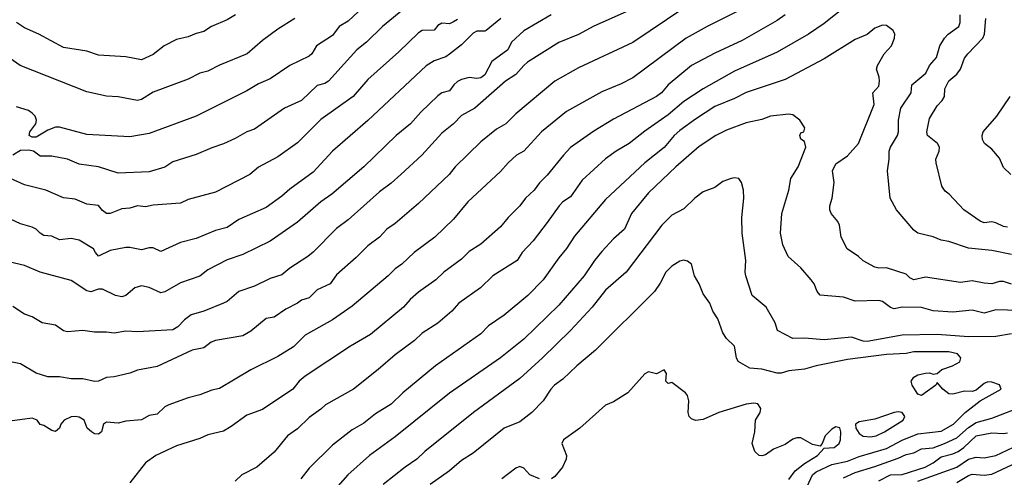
# Model space of a CAD drawing. Header units: metres. Extents: x -46681 to -43747, y -240911 to -237677.
# Tile 926 of 1056: x -44841 to -44715, y -238720 to -238661. Entities that reach past the tile are written whole.
import ezdxf

# ---------------------------------------------------------------- set-up
doc = ezdxf.new("R2010")
doc.units = ezdxf.units.M
doc.layers.add('CONTOUR_INDEX', color=1, linetype='Continuous')
doc.layers.add('CONTOUR_INTER', color=3, linetype='Continuous')

msp = doc.modelspace()

# ---------------------------------------------------------------- linework, layer by layer
at = {"layer": 'CONTOUR_INDEX'}
for points, elevation in [([(-44734.1, -238658.85), (-44737.6, -238661.66), (-44739.61, -238663.02), (-44743.6, -238665.32), (-44749.1, -238667.77), (-44753.1, -238670.02), (-44755.6, -238671.64), (-44757.6, -238673.37), (-44760.6, -238675.43), (-44762.6, -238677.02), (-44764.27, -238678.02), (-44765.6, -238678.99), (-44768.6, -238681.74), (-44770.1, -238683.87), (-44771.08, -238684.52), (-44771.56, -238685.02), (-44773.1, -238687.18), (-44774.91, -238689.52), (-44776.29, -238691.02), (-44776.95, -238692.02), (-44780.07, -238694.02), (-44781.65, -238695.52), (-44784.4, -238697.52), (-44785.32, -238698.52), (-44787.1, -238700.06), (-44789.1, -238701.33), (-44790.1, -238702.3), (-44792.6, -238704.13), (-44794.74, -238706.02), (-44797.94, -238708.52), (-44801.52, -238710.52), (-44802.1, -238711.09), (-44803.6, -238712.18), (-44805.1, -238713.63), (-44806.38, -238714.52), (-44808.1, -238716.62), (-44810.32, -238718.52), (-44812.23, -238719.52), (-44813.1, -238720.31)], 75), ([(-44772.6, -238660.55), (-44776.1, -238662.57), (-44777.67, -238664.02), (-44778.15, -238665.02), (-44780.21, -238666.52), (-44781.1, -238668.23), (-44781.6, -238668.59), (-44782.1, -238668.69), (-44783.1, -238668.57), (-44784.1, -238668.81), (-44784.6, -238669.06), (-44785.08, -238669.52), (-44785.6, -238670.29), (-44786.6, -238670.53), (-44787.1, -238670.92), (-44789.31, -238673.02), (-44790.63, -238674.52), (-44792.47, -238676.02), (-44796.6, -238680.03), (-44800.7, -238683.52), (-44802.11, -238684.52), (-44805.1, -238687.13), (-44808.6, -238689.55), (-44812.1, -238691.25), (-44814.1, -238691.94), (-44816.6, -238693.24), (-44817.6, -238694.04), (-44820.1, -238694.91), (-44822.1, -238696.07), (-44822.6, -238696.17), (-44824.1, -238695.49), (-44825.1, -238695.28), (-44825.93, -238695.52), (-44827.1, -238696.5), (-44827.6, -238696.69), (-44828.44, -238696.52), (-44830.1, -238695.73), (-44830.6, -238695.69), (-44831.6, -238696.05), (-44832.1, -238695.93), (-44834.1, -238694.6), (-44838.1, -238693.52), (-44840.1, -238692.68), (-44842.1, -238692.22)], 80), ([(-44713.6, -238691.25), (-44716.1, -238690.77), (-44719.1, -238690.46), (-44721.6, -238689.6), (-44722.6, -238689.44), (-44723.6, -238689), (-44725.6, -238688.52), (-44726.1, -238688.15), (-44728.31, -238685.52), (-44729.12, -238684.02), (-44729.49, -238680.52), (-44729.24, -238679.02), (-44729.28, -238678.02), (-44729.11, -238677.52), (-44728.18, -238676.02), (-44728.05, -238675.52), (-44728.06, -238674.02), (-44727.76, -238672.52), (-44726.46, -238670.52), (-44726.34, -238669.52), (-44724.58, -238668.02), (-44724.1, -238667.02), (-44723.21, -238666.02), (-44722.76, -238664.52), (-44722.16, -238663.52), (-44721.68, -238663.02), (-44720.31, -238662.02), (-44720.14, -238661.52), (-44720.16, -238660.52)], 75), ([(-44805.44, -238661.02), (-44807.6, -238662.36), (-44809.6, -238663.82), (-44811.57, -238665.52), (-44815.1, -238666.97), (-44816.6, -238667.74), (-44817.6, -238668.02), (-44819.1, -238668.77), (-44823.6, -238670.44), (-44825.1, -238671.4), (-44825.6, -238671.5), (-44828.1, -238671.06), (-44829.6, -238670.96), (-44832.1, -238670.42), (-44840.67, -238667.02), (-44843.1, -238665.32)], 85), ([(-44742.1, -238720.13), (-44741.29, -238719.02), (-44740.1, -238718.07), (-44738.43, -238717.02), (-44737.6, -238716.11), (-44736.3, -238716.02), (-44735.66, -238715.52), (-44735.51, -238715.02), (-44735.47, -238714.02), (-44735.6, -238713.51), (-44736.1, -238713.38), (-44736.6, -238713.64), (-44737.46, -238714.52), (-44737.84, -238715.52), (-44738.1, -238715.83), (-44739.1, -238715.61), (-44740.6, -238714.77), (-44741.1, -238714.77), (-44741.6, -238714.94), (-44742.6, -238715.62), (-44744.1, -238716.22), (-44745.1, -238716.97), (-44745.6, -238717.09), (-44745.91, -238717.02), (-44746.48, -238716.52), (-44746.81, -238715.52), (-44746.5, -238714.02), (-44746.41, -238712.52), (-44745.78, -238711.52), (-44745.71, -238711.02), (-44746.1, -238710.42), (-44746.6, -238710.31), (-44747.6, -238710.45), (-44751.1, -238711.52), (-44753.1, -238712.42), (-44754.1, -238712.56), (-44754.6, -238712.35), (-44754.88, -238712.02), (-44755.02, -238711.52), (-44754.95, -238710.02), (-44755.1, -238709.35), (-44755.35, -238709.02), (-44757.1, -238707.69), (-44757.6, -238707.81), (-44757.89, -238707.52), (-44757.8, -238706.52), (-44758.1, -238706.07), (-44759.1, -238706.55), (-44760.1, -238706.29), (-44760.6, -238706.56), (-44762.76, -238709.02), (-44764.6, -238710.17), (-44765.6, -238710.59), (-44768.89, -238713.52), (-44770.99, -238715.02), (-44771.22, -238715.52), (-44770.63, -238717.02), (-44770.66, -238717.52), (-44771.13, -238718.52), (-44772.1, -238719.75), (-44772.56, -238720.02)], 70), ([(-44728.6, -238711.51), (-44731.1, -238712.37), (-44733.1, -238712.72), (-44733.58, -238713.02), (-44733.55, -238713.52), (-44733.1, -238714.2), (-44732.6, -238714.57), (-44731.6, -238714.65), (-44730.92, -238714.52), (-44729.87, -238714.02), (-44727.46, -238712.52), (-44727.24, -238712.02), (-44727.6, -238711.54), (-44728.1, -238711.44), (-44728.6, -238711.51)], 70), ([(-44720.6, -238720.52), (-44719.1, -238719.62), (-44718.6, -238719.43), (-44717.1, -238719.55), (-44716.1, -238719.41), (-44711.6, -238717.34)], 75), ([(-44774.1, -238720.03), (-44775.33, -238719.52), (-44776.1, -238718.66), (-44776.6, -238718.45), (-44777.1, -238718.68), (-44778.9, -238720.02)], 70)]:
    msp.add_lwpolyline(points, dxfattribs=dict(at, elevation=elevation))
at = {"layer": 'CONTOUR_INTER'}
for points, elevation in [([(-44746.6, -238659.05), (-44752.6, -238662.01), (-44755.27, -238663.52), (-44762.1, -238668.62), (-44763.6, -238669.38), (-44766.1, -238670.4), (-44770.6, -238672.91), (-44773.84, -238675.52), (-44776.1, -238678.01), (-44777.01, -238678.52), (-44778.11, -238679.52), (-44779.1, -238680.61), (-44783.26, -238684.52), (-44785.1, -238686.75), (-44787.49, -238689.02), (-44790.16, -238691.02), (-44791.72, -238692.52), (-44792.6, -238693.11), (-44793.47, -238694.02), (-44798.1, -238697.91), (-44800.6, -238699.66), (-44804.1, -238701.61), (-44805.6, -238703.09), (-44807.6, -238704.36), (-44811.1, -238706.06), (-44815.1, -238708.45), (-44816.1, -238708.66), (-44817.6, -238709.26), (-44819.1, -238709.63), (-44821.6, -238710.52), (-44822.1, -238710.8), (-44823.1, -238711.75), (-44824.1, -238711.92), (-44825.1, -238712.48), (-44827.1, -238712.65), (-44828.1, -238712.88), (-44829.6, -238712.77), (-44829.97, -238713.02), (-44830.23, -238714.02), (-44830.6, -238714.3), (-44831.1, -238714.25), (-44831.49, -238714.02), (-44832.08, -238713.52), (-44832.43, -238712.52), (-44833.1, -238712.12), (-44833.6, -238712.02), (-44834.1, -238712.07), (-44835.01, -238712.52), (-44835.42, -238713.02), (-44835.6, -238713.52), (-44836.1, -238713.97), (-44836.6, -238713.84), (-44837.6, -238713.18), (-44838.1, -238713.05), (-44838.46, -238712.52), (-44839.1, -238712.24), (-44842.6, -238712.71)], 77), ([(-44755.6, -238659.69), (-44762.1, -238664.07), (-44769.1, -238667.33), (-44772.1, -238669.02), (-44777.1, -238673.21), (-44778.39, -238674.52), (-44779.6, -238675.2), (-44781.6, -238676.81), (-44784.91, -238680.02), (-44785.65, -238681.02), (-44789.6, -238684.74), (-44792.6, -238687.3), (-44793.65, -238688.02), (-44794.6, -238689.05), (-44796.1, -238690.14), (-44797.6, -238691.66), (-44800.1, -238693.86), (-44800.93, -238695.02), (-44802.6, -238695.81), (-44803.6, -238696.82), (-44804.6, -238697.13), (-44805.1, -238697.52), (-44806.6, -238698.27), (-44808.1, -238699.31), (-44809.1, -238699.49), (-44811.1, -238701.08), (-44812.1, -238701.71), (-44815.6, -238702.3), (-44816.16, -238702.52), (-44817.1, -238703.22), (-44818.6, -238703.51), (-44823.1, -238705.62), (-44825.6, -238706.11), (-44826.6, -238706.47), (-44828.6, -238706.94), (-44829.6, -238707.03), (-44830.6, -238707.5), (-44831.1, -238707.55), (-44832.6, -238707.19), (-44834.1, -238707.21), (-44835.6, -238706.96), (-44837.1, -238706.94), (-44838.6, -238706.5), (-44840.6, -238705.3), (-44842.1, -238704.98)], 78), ([(-44791.13, -238659.52), (-44794.22, -238662.02), (-44796.25, -238664.02), (-44797.5, -238665.02), (-44801.13, -238669.02), (-44801.6, -238669.32), (-44802.6, -238669.59), (-44804.6, -238671.51), (-44806.78, -238672.52), (-44810.6, -238675.21), (-44811.6, -238675.54), (-44813.1, -238676.41), (-44814.6, -238677.09), (-44816.1, -238677.58), (-44818.1, -238678.45), (-44821.1, -238679.38), (-44822.1, -238680.07), (-44824.1, -238680.65), (-44828.1, -238680.85), (-44830.6, -238680.01), (-44833.1, -238679.67), (-44834.6, -238679.06), (-44836.6, -238678.66), (-44838.1, -238678.65), (-44838.95, -238678.02), (-44839.6, -238677.87), (-44840.6, -238677.94), (-44841.6, -238678.51)], 83), ([(-44762.6, -238659.98), (-44767.1, -238661.99), (-44769.1, -238663.06), (-44771.6, -238664.08), (-44775.6, -238666.62), (-44776.1, -238667.02), (-44777.1, -238668.18), (-44778.45, -238669.02), (-44782.38, -238672.52), (-44784.1, -238673.44), (-44785.09, -238674.52), (-44786.6, -238675.71), (-44789.18, -238678.52), (-44791.84, -238681.02), (-44793.1, -238682.13), (-44794.6, -238683.21), (-44798.6, -238686.82), (-44800.1, -238687.92), (-44803.1, -238690.98), (-44803.79, -238691.52), (-44806.1, -238693.02), (-44807.1, -238693.87), (-44808.6, -238694.33), (-44810.6, -238695.33), (-44812.6, -238696.02), (-44814.1, -238697.28), (-44814.6, -238697.51), (-44817.1, -238698.51), (-44818.74, -238699.02), (-44819.6, -238699.62), (-44820.42, -238700.52), (-44821.1, -238700.92), (-44825.6, -238701.2), (-44827.1, -238701.08), (-44828.6, -238701.37), (-44829.6, -238701.23), (-44831.1, -238701.23), (-44832.6, -238701), (-44834.6, -238701.16), (-44835.1, -238701.07), (-44836.1, -238700.33), (-44837.85, -238700.02), (-44839.1, -238699.25), (-44840.1, -238698.91), (-44841.6, -238697.92)], 79), ([(-44796.64, -238659.52), (-44798.6, -238661.35), (-44799.75, -238662.02), (-44800.6, -238663.19), (-44802.67, -238664.52), (-44803.25, -238665.52), (-44803.6, -238665.83), (-44806.1, -238667.03), (-44808.6, -238668.73), (-44810.1, -238669.36), (-44811.6, -238670.28), (-44818.1, -238673.54), (-44824.1, -238675.75), (-44826.6, -238676.17), (-44832.1, -238675.86), (-44835.6, -238674.93), (-44836.1, -238674.92), (-44837.1, -238675.31), (-44838.6, -238676.23), (-44839.1, -238676.22), (-44839.48, -238676.02), (-44839.4, -238675.52), (-44838.66, -238674.52), (-44838.55, -238674.02), (-44838.72, -238673.52), (-44839.1, -238673.14), (-44839.6, -238672.8), (-44841.1, -238672.31)], 84), ([(-44813.05, -238660.52), (-44814.1, -238661.16), (-44816.11, -238662.02), (-44817.1, -238662.66), (-44818.1, -238662.91), (-44819.1, -238663.36), (-44820.6, -238663.71), (-44822.21, -238664.52), (-44823.6, -238665.6), (-44825.1, -238666.29), (-44827.1, -238665.93), (-44830.6, -238665.72), (-44832.1, -238665.21), (-44835.1, -238664.73), (-44838.26, -238663.02), (-44840.1, -238662.2), (-44841.1, -238661.53)], 86), ([(-44742.6, -238660.52), (-44743.6, -238661.26), (-44748.1, -238663.83), (-44751.6, -238665.46), (-44754.6, -238667.04), (-44757.6, -238669.52), (-44758.46, -238670.52), (-44759.1, -238671.02), (-44764.6, -238673.9), (-44767.1, -238675.44), (-44770.1, -238677.56), (-44771.02, -238678.52), (-44773.1, -238681.11), (-44774.1, -238682.06), (-44774.76, -238683.02), (-44775.86, -238684.02), (-44776.6, -238685.02), (-44778.1, -238686.5), (-44779.1, -238687.73), (-44781.6, -238689.95), (-44783.1, -238690.89), (-44784.1, -238691.86), (-44786.34, -238693.52), (-44787.39, -238694.52), (-44789.6, -238696.1), (-44790.65, -238697.02), (-44791.52, -238698.02), (-44795.74, -238701.52), (-44798.3, -238703.02), (-44804.1, -238706.88), (-44804.87, -238707.52), (-44805.7, -238708.52), (-44809.6, -238711.14), (-44811.6, -238711.88), (-44813.6, -238713.33), (-44814.6, -238713.91), (-44816.6, -238714.39), (-44817.6, -238714.84), (-44820.6, -238715.79), (-44823.24, -238717.02), (-44824.6, -238717.96), (-44826.6, -238720.54)], 76), ([(-44779.05, -238661.02), (-44780.91, -238662.52), (-44781.1, -238662.62), (-44782.1, -238662.63), (-44782.6, -238662.87), (-44784.1, -238664.36), (-44785.6, -238665.57), (-44786.1, -238665.92), (-44787.6, -238666.44), (-44788.6, -238667.05), (-44796.1, -238674.07), (-44800.6, -238678), (-44803.1, -238680.71), (-44806.1, -238682.87), (-44807.1, -238683.79), (-44809.1, -238685.23), (-44812.6, -238686.77), (-44814.1, -238687.8), (-44815.6, -238688.17), (-44818.1, -238689.21), (-44820.1, -238689.71), (-44822.6, -238690.89), (-44823.6, -238690.43), (-44824.1, -238690.41), (-44825.1, -238690.68), (-44826.6, -238690.35), (-44827.1, -238690.36), (-44829.1, -238690.73), (-44830.6, -238691.48), (-44831, -238691.02), (-44831.23, -238690.52), (-44833.1, -238689.43), (-44834.1, -238689.22), (-44835.6, -238689.37), (-44836.6, -238688.91), (-44837.6, -238688.84), (-44838.1, -238688.54), (-44838.6, -238688.01), (-44839.1, -238687.76), (-44840.6, -238687.35), (-44843.1, -238686.19)], 81), ([(-44784.6, -238661.12), (-44785.1, -238661.45), (-44785.6, -238661.68), (-44786.6, -238661.59), (-44787.1, -238661.9), (-44787.6, -238662.5), (-44789.1, -238662.52), (-44789.6, -238662.84), (-44792.1, -238665.26), (-44796.1, -238668.83), (-44797.97, -238671.02), (-44802.1, -238673.97), (-44805.1, -238676.96), (-44807.6, -238678.74), (-44810.1, -238680.08), (-44811.23, -238681.02), (-44815.6, -238683.27), (-44819.1, -238684.22), (-44820.1, -238684.68), (-44823.6, -238684.94), (-44824.6, -238685.14), (-44825.6, -238685.01), (-44826.6, -238685.31), (-44827.6, -238685.41), (-44829.1, -238686.01), (-44829.6, -238686.02), (-44830.1, -238685.64), (-44830.6, -238685), (-44832.1, -238684.79), (-44833.6, -238684.18), (-44835.1, -238684.01), (-44837.35, -238683.02), (-44840.1, -238682.34), (-44841.9, -238681.52)], 82), ([(-44713.6, -238695.06), (-44714.6, -238694.73), (-44715.1, -238694.71), (-44716.1, -238695.01), (-44717.1, -238694.96), (-44718.6, -238694.65), (-44720.1, -238694.85), (-44724.6, -238694.19), (-44726.1, -238694.51), (-44726.6, -238694.24), (-44727.1, -238693.77), (-44729.6, -238692.98), (-44730.6, -238693.03), (-44731.1, -238692.89), (-44732.6, -238692.07), (-44733.18, -238691.52), (-44734.66, -238690.52), (-44735.42, -238689.02), (-44735.62, -238687.52), (-44735.82, -238687.02), (-44736.68, -238686.02), (-44736.87, -238685.52), (-44736.87, -238685.02), (-44736.55, -238684.02), (-44736.32, -238682.02), (-44736.51, -238680.52), (-44736.1, -238679.64), (-44734.6, -238678.62), (-44733.2, -238677.02), (-44731.2, -238672.02), (-44731.37, -238670.52), (-44730.6, -238669.66), (-44730.52, -238669.02), (-44730.56, -238668.52), (-44730.89, -238667.52), (-44730.77, -238667.02), (-44729.89, -238665.52), (-44728.96, -238664.52), (-44728.58, -238663.52), (-44728.54, -238663.02), (-44728.75, -238662.52), (-44729.6, -238661.88), (-44730.1, -238661.85), (-44731.1, -238662.26), (-44732.1, -238663.05), (-44733.6, -238663.69), (-44737.6, -238666.19), (-44742.6, -238668.83), (-44747.6, -238670.49), (-44749.1, -238671.27), (-44751.6, -238672.3), (-44754.1, -238673.89), (-44756.1, -238675.38), (-44756.8, -238676.02), (-44758.1, -238677.55), (-44760.59, -238679.52), (-44765.6, -238684.21), (-44769.6, -238688.9), (-44770.6, -238690.5), (-44771.6, -238691.69), (-44773.59, -238694.52), (-44775.59, -238696.52), (-44778.6, -238699.04), (-44780.6, -238700.42), (-44781.6, -238701.45), (-44787.4, -238705.52), (-44791.58, -238709.02), (-44793.1, -238710.46), (-44795.1, -238711.69), (-44796.6, -238712.9), (-44798.1, -238713.75), (-44800.6, -238715.71), (-44803.6, -238718.66), (-44804.67, -238720.02)], 74), ([(-44714.1, -238687.78), (-44714.6, -238687.68), (-44715.6, -238687.2), (-44716.1, -238687.09), (-44717.1, -238687.22), (-44717.6, -238686.99), (-44719.68, -238685.52), (-44721.59, -238683.52), (-44722.1, -238683.15), (-44722.53, -238682.52), (-44723.25, -238679.52), (-44723.26, -238679.02), (-44722.86, -238678.02), (-44722.8, -238677.52), (-44723.07, -238677.02), (-44724.35, -238676.02), (-44724.44, -238675.52), (-44724.1, -238673.84), (-44723.1, -238672.19), (-44722.46, -238671.52), (-44722.17, -238671.02), (-44722.11, -238670.02), (-44721.6, -238668.99), (-44720.6, -238668.14), (-44720.13, -238667.52), (-44719.6, -238666.08), (-44719.19, -238665.52), (-44717.24, -238663.52), (-44717.04, -238663.02), (-44716.85, -238661.02)], 76), ([(-44713.65, -238681.02), (-44714.6, -238680.09), (-44715.1, -238678.89), (-44716.1, -238677.74), (-44717.02, -238677.02), (-44717.29, -238676.52), (-44717.34, -238676.02), (-44717.19, -238675.52), (-44715.44, -238673.52), (-44713.75, -238671.02)], 77), ([(-44712.6, -238698.45), (-44715.6, -238698.35), (-44717.1, -238698.79), (-44718.6, -238698.4), (-44721.1, -238698.66), (-44723.6, -238698.49), (-44725.1, -238698.06), (-44727.6, -238698), (-44728.6, -238698.25), (-44729.1, -238698.05), (-44730.1, -238697.31), (-44730.6, -238697.15), (-44733.6, -238697.24), (-44735.1, -238696.74), (-44738.1, -238696.48), (-44738.51, -238696.02), (-44738.87, -238695.02), (-44739.27, -238694.52), (-44740.6, -238692.97), (-44742.19, -238691.52), (-44742.87, -238690.02), (-44743.21, -238688.52), (-44743.01, -238686.02), (-44742.13, -238683.02), (-44741.86, -238681.52), (-44740.94, -238680.02), (-44739.95, -238677.52), (-44740.1, -238676.76), (-44740.6, -238676.46), (-44740.7, -238676.02), (-44740.6, -238675.68), (-44740.18, -238675.52), (-44740.07, -238675.02), (-44740.72, -238674.02), (-44741.6, -238673.37), (-44742.1, -238673.28), (-44744.49, -238673.52), (-44745.6, -238673.97), (-44747.6, -238674.39), (-44750.1, -238675.33), (-44751.46, -238676.02), (-44753.6, -238677.43), (-44756.6, -238680.03), (-44760.1, -238683.36), (-44762.28, -238686.02), (-44763.17, -238688.02), (-44764.6, -238689.25), (-44766.1, -238690.86), (-44767.03, -238692.02), (-44768.36, -238694.02), (-44771.6, -238697.78), (-44776.1, -238702.13), (-44779.1, -238704.52), (-44785.6, -238709.05), (-44792.6, -238714.64), (-44795.88, -238717.02), (-44798.64, -238719.52), (-44800.85, -238722.02)], 73), ([(-44713.6, -238701.45), (-44715.6, -238701.77), (-44719.1, -238701.84), (-44723.1, -238701.52), (-44727.6, -238701.59), (-44732.1, -238702.4), (-44732.6, -238702.37), (-44734.1, -238701.87), (-44737.6, -238702.2), (-44740.1, -238702.01), (-44741.6, -238702.04), (-44743.56, -238701.02), (-44743.87, -238700.02), (-44745.01, -238698.02), (-44746.81, -238696.52), (-44747.65, -238694.02), (-44747.7, -238693.52), (-44747.64, -238692.02), (-44748.1, -238688.52), (-44748.14, -238686.52), (-44747.91, -238684.02), (-44747.94, -238683.02), (-44748.18, -238682.02), (-44748.54, -238681.52), (-44749.1, -238681.42), (-44749.51, -238681.52), (-44750.6, -238681.92), (-44751.6, -238682.68), (-44753.1, -238683.22), (-44754.19, -238684.02), (-44755.6, -238685.4), (-44757.1, -238686.24), (-44758.39, -238687.52), (-44762.98, -238693.52), (-44765.6, -238695.83), (-44767.35, -238698.02), (-44770.1, -238700.99), (-44773.68, -238704.52), (-44776.6, -238707.16), (-44782.54, -238711.52), (-44788.8, -238716.52), (-44789.82, -238717.52), (-44791.29, -238718.52), (-44794.1, -238720.74)], 72), ([(-44739.75, -238721.02), (-44739.1, -238719.52), (-44738.6, -238719.13), (-44736.6, -238718.21), (-44734.6, -238717.75), (-44733.1, -238717.18), (-44729.6, -238716.15), (-44727.6, -238715.06), (-44725.6, -238714.27), (-44722.6, -238713.93), (-44721.02, -238713.02), (-44719.52, -238711.52), (-44717.6, -238710.04), (-44714.91, -238708.52), (-44715.1, -238707.98), (-44716.1, -238707.62), (-44716.6, -238707.61), (-44717.1, -238707.79), (-44718.1, -238708.65), (-44718.6, -238708.84), (-44719.6, -238708.8), (-44721.1, -238709.17), (-44721.6, -238709.13), (-44722.37, -238708.52), (-44723.1, -238707.68), (-44723.27, -238708.02), (-44725.1, -238709.35), (-44725.6, -238709.19), (-44726.31, -238708.02), (-44726.43, -238707.52), (-44726.1, -238706.99), (-44725.6, -238706.69), (-44724.6, -238706.47), (-44724.1, -238706.44), (-44723.6, -238706.59), (-44723.1, -238706.51), (-44722.51, -238706.02), (-44721.13, -238705.52), (-44720.21, -238705.02), (-44720.08, -238704.52), (-44720.48, -238704.02), (-44721.6, -238703.74), (-44726.1, -238703.75), (-44727.1, -238703.94), (-44729.6, -238704.09), (-44734.6, -238704.71), (-44738.6, -238705.52), (-44740.1, -238705.96), (-44742.1, -238706.19), (-44743.1, -238706.5), (-44743.6, -238706.48), (-44745.6, -238705.98), (-44747.1, -238705.86), (-44748.6, -238705), (-44748.84, -238704.52), (-44749.08, -238703.02), (-44750.1, -238702.02), (-44750.6, -238701.32), (-44751.24, -238699.52), (-44751.86, -238698.52), (-44752.23, -238697.52), (-44753.1, -238696.31), (-44753.61, -238695.02), (-44754.22, -238694.02), (-44754.61, -238692.52), (-44755.1, -238692.11), (-44755.6, -238692.01), (-44756.1, -238692.12), (-44757.1, -238692.75), (-44757.88, -238693.52), (-44758.6, -238694.94), (-44759.35, -238696.02), (-44766.9, -238703.52), (-44769.31, -238705.52), (-44771.1, -238707.27), (-44772.14, -238708.02), (-44772.62, -238708.52), (-44773.61, -238710.02), (-44775.06, -238711.52), (-44776.6, -238712.7), (-44778.6, -238713.54), (-44782.6, -238716.74), (-44784.1, -238717.66), (-44785.6, -238719.01), (-44788.1, -238720.74)], 71), ([(-44735.1, -238719.89), (-44733.6, -238719.2), (-44731.1, -238718.46), (-44728.1, -238717.39), (-44727.1, -238716.89), (-44726.1, -238716.7), (-44725.1, -238716.2), (-44723.6, -238716.07), (-44722.17, -238715.52), (-44720.6, -238714.78), (-44719.1, -238713.45), (-44718.1, -238712.82), (-44716.1, -238712.27), (-44713.1, -238711.09)], 72), ([(-44730.6, -238720.28), (-44729.1, -238719.52), (-44727.6, -238719.48), (-44724.63, -238718.52), (-44723.6, -238717.97), (-44722.6, -238717.21), (-44721.1, -238716.82), (-44720.41, -238716.52), (-44719.67, -238716.02), (-44718.1, -238714.5), (-44716.1, -238714.15), (-44714.6, -238714.23), (-44714.1, -238714.14)], 73), ([(-44725.6, -238720.34), (-44720.6, -238718.54), (-44719.1, -238717.49), (-44718.1, -238717.24), (-44717.1, -238717.35), (-44715.6, -238717.02), (-44713.41, -238716.02)], 74)]:
    msp.add_lwpolyline(points, dxfattribs=dict(at, elevation=elevation))

doc.saveas('drawing.dxf')
